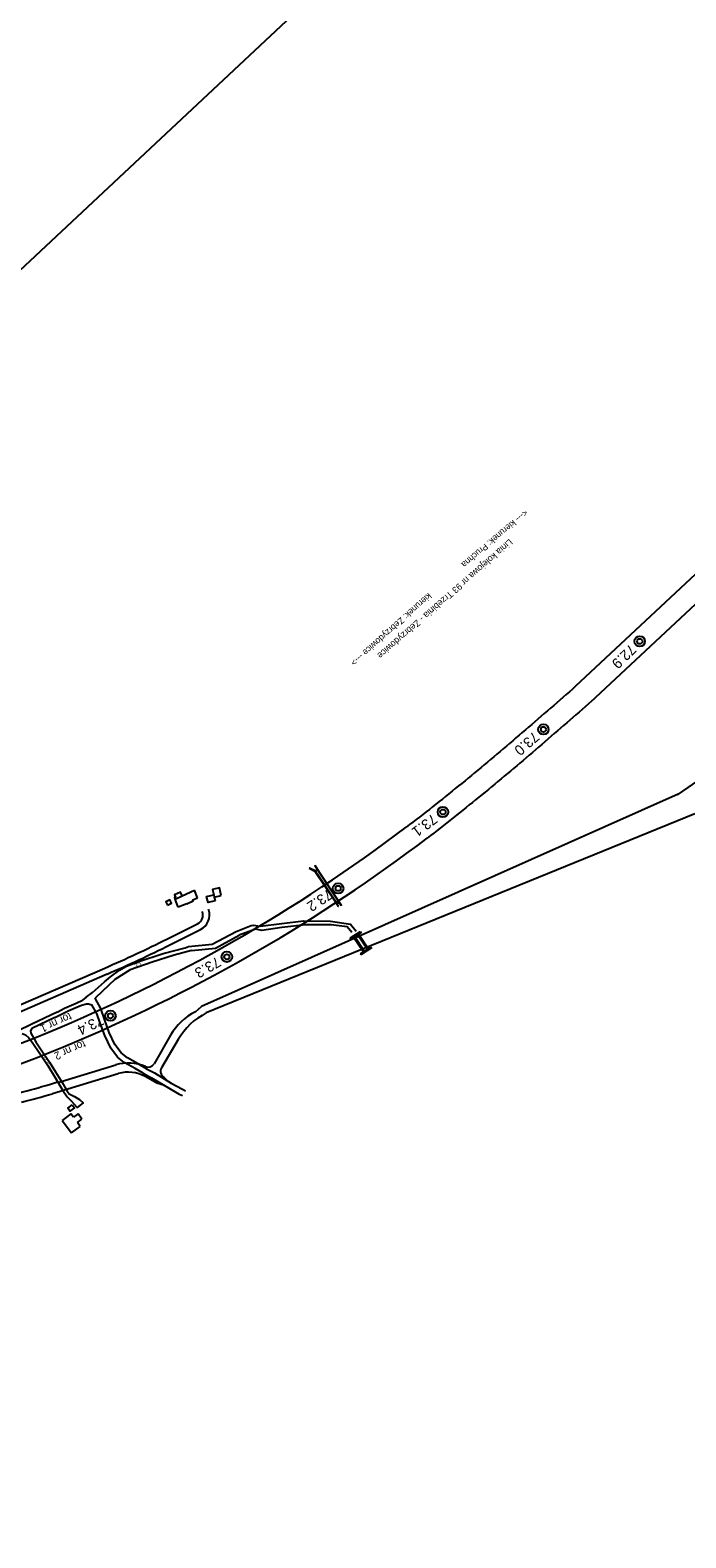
# Model space of a CAD drawing. Extents: x 6541740 to 6566395, y 5525066 to 5530361.
# Drawn here: x 6554398.2 to 6554524.8, y 5525216 to 5525506.9 of the extents above; entities that cross this region are included whole.
import ezdxf

# ---------------------------------------------------------------- set-up
doc = ezdxf.new("R2010")
doc.units = 0
for name, color, linetype in [('Domyślna', 7, 'Continuous'), ('ps_wymiarowanie', 7, 'Continuous'), ('TOR_PRZEK_P-komponent', 7, 'Continuous'), ('TOR_PS_OPIS_O-opisy odwodnienia', 7, 'Continuous'), ('TOR_PS_OPIS_T-numeracja torow i rozjazdow', 7, 'Continuous'), ('TOR_PS_OPIS_T-symbole geometrii', 7, 'Continuous'), ('TOR_PS_P-chodniki i place ładunkowe', 7, 'Continuous'), ('TOR_PS_T-wypelnienia', 7, 'Continuous'), ('TOR_RAMKI-ramka+tabelka 1', 7, 'Continuous'), ('TOR_W-warstwa dodatkowa 2', 7, 'Continuous')]:
    doc.layers.add(name, color=color, linetype=linetype)

# ---------------------------------------------------------------- blocks, each defined once
blk = doc.blocks.new('4010_1')
at = {"layer": 'Domyślna'}
for radius in [0.75, 0.375]:
    blk.add_circle((0, 0), radius, dxfattribs=at)

msp = doc.modelspace()

# ---------------------------------------------------------------- linework, layer by layer
at = {"layer": 'ps_wymiarowanie'}
for p, q in [((6554430.55, 5525339.52), (6554429.94, 5525341.01)), ((6554433.76, 5525339.63), (6554435.11, 5525339.95)), ((6554426.82, 5525337.7), (6554426.21, 5525339.26)), ((6554428.43, 5525338.37), (6554426.82, 5525337.7)), ((6554406.08, 5525297.85), (6554404.38, 5525296.55)), ((6554404.38, 5525296.55), (6554406.22, 5525294.13)), ((6554406.6, 5525297.16), (6554406.08, 5525297.85)), ((6554407.48, 5525297.82), (6554406.6, 5525297.16)), ((6554407.35, 5525296.15), (6554408.23, 5525296.81)), ((6554407.91, 5525295.41), (6554407.35, 5525296.15)), ((6554408.23, 5525296.81), (6554407.48, 5525297.82)), ((6554406.22, 5525294.13), (6554407.91, 5525295.41))]:
    msp.add_line(p, q, dxfattribs=at)
for points in [[(6554427.55, 5525339.89), (6554427.22, 5525340.59), (6554426.09, 5525340.06), (6554426.28, 5525339.64), (6554426.08, 5525339.55), (6554426.21, 5525339.26)], [(6554426.21, 5525339.26), (6554427.55, 5525339.89), (6554429.94, 5525341.01)], [(6554435.11, 5525339.95), (6554434.75, 5525341.42), (6554433.4, 5525341.1), (6554433.66, 5525340.06)], [(6554428.43, 5525338.37), (6554429.68, 5525338.92), (6554429.59, 5525339.12), (6554430.55, 5525339.52)]]:
    msp.add_lwpolyline(points, dxfattribs=at)
for points in [[(6554433.93, 5525338.91), (6554432.56, 5525338.58), (6554432.28, 5525339.74), (6554433.66, 5525340.06), (6554433.76, 5525339.63)], [(6554424.76, 5525338.09), (6554425.51, 5525338.47), (6554425.17, 5525339.13), (6554424.43, 5525338.75)], [(6554406.36, 5525299.54), (6554406.77, 5525298.95), (6554405.88, 5525298.34), (6554405.47, 5525298.93)]]:
    msp.add_lwpolyline(points, close=True, dxfattribs=at)
at = {"layer": 'TOR_PRZEK_P-komponent'}
for p, q in [((6554611.29, 5525481.24), (6554503.49, 5525380.32)), ((6554614.16, 5525478.15), (6554506.36, 5525377.25))]:
    msp.add_line(p, q, dxfattribs=at)
for points in [[(6554503.49, 5525380.32), (6554502.88, 5525379.79), (6554502.28, 5525379.26), (6554501.67, 5525378.74), (6554501.07, 5525378.21), (6554500.46, 5525377.68), (6554499.86, 5525377.16), (6554499.25, 5525376.63), (6554498.65, 5525376.11), (6554498.04, 5525375.58), (6554497.44, 5525375.06), (6554496.83, 5525374.53), (6554496.22, 5525374.01), (6554495.62, 5525373.48), (6554495.01, 5525372.96), (6554494.4, 5525372.44), (6554493.79, 5525371.91), (6554493.18, 5525371.39), (6554492.58, 5525370.87), (6554491.97, 5525370.35), (6554491.36, 5525369.83), (6554490.75, 5525369.31), (6554490.14, 5525368.79), (6554489.52, 5525368.27), (6554488.91, 5525367.75), (6554488.3, 5525367.23), (6554487.69, 5525366.72), (6554487.07, 5525366.2), (6554486.46, 5525365.68), (6554485.84, 5525365.17), (6554485.23, 5525364.66), (6554484.61, 5525364.14), (6554483.99, 5525363.63), (6554483.38, 5525363.12), (6554482.76, 5525362.61), (6554482.14, 5525362.1), (6554481.52, 5525361.59), (6554480.89, 5525361.09), (6554480.27, 5525360.58), (6554479.65, 5525360.08), (6554479.02, 5525359.58), (6554478.4, 5525359.07), (6554477.77, 5525358.57), (6554477.14, 5525358.07), (6554476.52, 5525357.57), (6554475.89, 5525357.08), (6554475.26, 5525356.58), (6554474.62, 5525356.09), (6554473.99, 5525355.6), (6554473.36, 5525355.1), (6554472.72, 5525354.62), (6554472.09, 5525354.13), (6554471.45, 5525353.64), (6554470.81, 5525353.16)], [(6554506.55, 5525377.44), (6554505.95, 5525376.91), (6554505.35, 5525376.39), (6554504.75, 5525375.87), (6554504.15, 5525375.35), (6554503.55, 5525374.83), (6554502.95, 5525374.31), (6554502.35, 5525373.79), (6554501.76, 5525373.27), (6554501.16, 5525372.75), (6554500.56, 5525372.23), (6554499.96, 5525371.71), (6554499.36, 5525371.19), (6554498.76, 5525370.68), (6554498.16, 5525370.16), (6554497.55, 5525369.64), (6554496.95, 5525369.12), (6554496.35, 5525368.61), (6554495.75, 5525368.09), (6554495.15, 5525367.57), (6554494.54, 5525367.06), (6554493.94, 5525366.54), (6554493.34, 5525366.03), (6554492.73, 5525365.52), (6554492.13, 5525365), (6554491.52, 5525364.49), (6554490.91, 5525363.98), (6554490.31, 5525363.47), (6554489.7, 5525362.96), (6554489.09, 5525362.45), (6554488.48, 5525361.94), (6554487.87, 5525361.44), (6554487.26, 5525360.93), (6554486.65, 5525360.43), (6554486.03, 5525359.92), (6554485.42, 5525359.42), (6554484.81, 5525358.92), (6554484.19, 5525358.42), (6554483.58, 5525357.92), (6554482.96, 5525357.42), (6554482.34, 5525356.92), (6554481.72, 5525356.42), (6554481.1, 5525355.93), (6554480.48, 5525355.43), (6554479.86, 5525354.94), (6554479.24, 5525354.45), (6554478.61, 5525353.96), (6554477.99, 5525353.47), (6554477.36, 5525352.98), (6554476.74, 5525352.5), (6554476.11, 5525352.01), (6554475.48, 5525351.53), (6554474.85, 5525351.05)]]:
    msp.add_lwpolyline(points, dxfattribs=at)
for centre, radius, start, end in [((6554282.16, 5525602.29), 312.5, 292.4747, 307.1342), ((6554285.04, 5525600.56), 313.5, 292.9357, 307.2608), ((6554282.16, 5525602.29), 312.5, 260.9963, 292.4747), ((6554285.04, 5525600.56), 313.5, 260.8686, 292.9357)]:
    msp.add_arc(centre, radius, start, end, dxfattribs=at)
at = {"layer": 'TOR_PS_OPIS_T-symbole geometrii'}
for p, q in [((6554574.48, 5525394.95), (6554523.3, 5525359.52)), ((6554523.3, 5525359.52), (6554431.28, 5525318.52)), ((6554523.3, 5525359.52), (6554523.09, 5525359.38)), ((6554526.51, 5525355.72), (6554432.22, 5525317.29)), ((6554431.49, 5525336.76), (6554431.45, 5525336.9)), ((6554432.68, 5525337.15), (6554432.63, 5525337.3)), ((6554424.62, 5525331.55), (6554430.55, 5525334.51)), ((6554425.18, 5525330.43), (6554431.11, 5525333.39)), ((6554387.39, 5525315), (6554412.61, 5525325.95)), ((6554387.38, 5525313.64), (6554413.11, 5525324.81)), ((6554430.11, 5525317.51), (6554431.28, 5525318.52)), ((6554425.32, 5525312.99), (6554422.14, 5525307.48)), ((6554426.78, 5525312.15), (6554423.56, 5525306.69)), ((6554402.52, 5525301.72), (6554415.24, 5525305.58)), ((6554422.7, 5525303.72), (6554420.42, 5525305.01)), ((6554424.05, 5525304.9), (6554424.7, 5525304.21)), ((6554424.12, 5525303.29), (6554422.7, 5525303.72))]:
    msp.add_line(p, q, dxfattribs=at)
msp.add_lwpolyline([(6554401.97, 5525303.51), (6554403.31, 5525303.92), (6554404, 5525304), (6554414.73, 5525307.26)], dxfattribs=at)
for centre, radius, start, end in [((6554429.71, 5525336.19), 1.87, 296.5141, 17.9791), ((6554429.71, 5525336.19), 3.12, 296.5141, 17.9791), ((6554313.3, 5525554.7), 249.38, 293.4692, 296.5141), ((6554313.3, 5525554.7), 250.63, 293.4692, 296.5141), ((6554435.28, 5525307.24), 11.5, 116.6963, 149.9534), ((6554438.14, 5525305.58), 13.12, 116.8109, 149.9534), ((6554417.16, 5525299.24), 8.38, 66.6653, 106.8982), ((6554417.16, 5525299.24), 6.63, 60.4975, 106.8982), ((6554421, 5525308.14), 1.31, 246.6218, 329.9534), ((6554424.7, 5525306.04), 1.31, 149.9534, 240.4975), ((6554369.56, 5525410.2), 111.5, 283.7631, 286.8982), ((6554369.56, 5525410.2), 113.38, 283.7631, 286.8982)]:
    msp.add_arc(centre, radius, start, end, dxfattribs=at)
at = {"layer": 'TOR_PS_P-chodniki i place ładunkowe'}
msp.add_lwpolyline([(6554978.64, 5525612.76), (6554394.63, 5525066.01), (6554198.49, 5525275.52), (6554782.49, 5525822.28)], close=True, dxfattribs=at)
at = {"layer": 'TOR_PS_T-wypelnienia'}
msp.add_line((6554409.03, 5525320.35), (6554408.3, 5525319.74), dxfattribs=at)
for points in [[(6554428.76, 5525330.1), (6554433.36, 5525330.54), (6554437.99, 5525333.02), (6554440.9, 5525334.16), (6554441.35, 5525334.24), (6554442.63, 5525334.01), (6554446.77, 5525334.55), (6554451, 5525335.08), (6554456.2, 5525335.03), (6554460.05, 5525334.44), (6554461.11, 5525333.07)], [(6554460.29, 5525332.79), (6554459.4, 5525333.89), (6554456.33, 5525334.31), (6554451.33, 5525334.28), (6554446.79, 5525333.78), (6554442.94, 5525333.19), (6554441.71, 5525333.49), (6554438.58, 5525332.33)], [(6554429.38, 5525329.33), (6554433.97, 5525329.81), (6554438.58, 5525332.33)], [(6554409.03, 5525320.35), (6554410.24, 5525321.26), (6554412.56, 5525323.29), (6554413.73, 5525324.28), (6554415.48, 5525325.53), (6554416.84, 5525326.3), (6554419.2, 5525327.2), (6554423.9, 5525328.74), (6554428.13, 5525329.86), (6554428.76, 5525330.1)], [(6554429.38, 5525329.33), (6554425.99, 5525328.43), (6554421.76, 5525327.07), (6554417.52, 5525325.58), (6554414.57, 5525323.72), (6554412.22, 5525321.52), (6554410.77, 5525320.15), (6554410.77, 5525320.15)], [(6554403.41, 5525317.43), (6554404.88, 5525318.19), (6554407.1, 5525319.2), (6554408.3, 5525319.74), (6554408.3, 5525319.74)], [(6554420.68, 5525306.53), (6554419.04, 5525307.5), (6554416.98, 5525308.65), (6554415.8, 5525309.61), (6554414.59, 5525311.18), (6554413.47, 5525313.53), (6554412.61, 5525315.91), (6554411.87, 5525318.12), (6554410.77, 5525320.15)], [(6554403.41, 5525317.43), (6554398.58, 5525315.11), (6554397.91, 5525314.79), (6554395.07, 5525313.47)], [(6554402.99, 5525316.43), (6554398.52, 5525314.31), (6554398.29, 5525313.84), (6554398.37, 5525313.38), (6554399.34, 5525311.71)], [(6554402.99, 5525316.43), (6554404.93, 5525317.39), (6554405.58, 5525317.71), (6554406.94, 5525318.31), (6554408.12, 5525318.81), (6554409.08, 5525319.04), (6554409.5, 5525319.04), (6554410.16, 5525318.87), (6554410.16, 5525318.87)], [(6554411.11, 5525317.18), (6554410.16, 5525318.87), (6554410.16, 5525318.87)], [(6554420.06, 5525305.7), (6554418.5, 5525306.56), (6554416.39, 5525307.74), (6554415.1, 5525308.78), (6554413.79, 5525310.48), (6554412.63, 5525312.93), (6554411.76, 5525315.34), (6554411.11, 5525317.18)], [(6554396.7, 5525313.33), (6554397.35, 5525313.04), (6554397.95, 5525312.5), (6554398.61, 5525311.63), (6554400.09, 5525309.45), (6554401.62, 5525307.16), (6554403.13, 5525304.73), (6554404.51, 5525302.33), (6554405.35, 5525301.11), (6554406.29, 5525300.22)], [(6554399.34, 5525311.71), (6554400.47, 5525309.98), (6554401.95, 5525307.81), (6554403.13, 5525305.93), (6554404.39, 5525303.84), (6554405.36, 5525302.17), (6554405.77, 5525301.67), (6554406.78, 5525301.16), (6554407.74, 5525300.57), (6554408.46, 5525299.93), (6554407.28, 5525299.05), (6554406.29, 5525300.22)], [(6554420.06, 5525305.7), (6554421.65, 5525304.77), (6554424.9, 5525302.83), (6554427.01, 5525301.65), (6554427.63, 5525301.33)], [(6554420.68, 5525306.53), (6554422.2, 5525305.71), (6554425.44, 5525303.77), (6554427.63, 5525302.57), (6554428.2, 5525302.28)]]:
    msp.add_lwpolyline(points, dxfattribs=at)
at = {"layer": 'TOR_W-warstwa dodatkowa 2'}
for p, q in [((6554453.97, 5525344.45), (6554453.14, 5525345.69)), ((6554454.09, 5525344.41), (6554453.2, 5525345.73)), ((6554453.15, 5525344.65), (6554456.99, 5525338.9)), ((6554453.55, 5525344.17), (6554457.11, 5525338.86)), ((6554453.97, 5525344.45), (6554457.52, 5525339.14)), ((6554454.96, 5525342.96), (6554454.02, 5525344.37)), ((6554454.09, 5525344.41), (6554457.53, 5525339.26)), ((6554456.99, 5525338.9), (6554457.68, 5525337.87)), ((6554457.11, 5525338.86), (6554457.75, 5525337.9)), ((6554457.35, 5525338.36), (6554457.89, 5525338.72)), ((6554457.39, 5525338.3), (6554457.93, 5525338.66)), ((6554457.52, 5525339.14), (6554458.27, 5525338.02)), ((6554457.53, 5525339.26), (6554458.33, 5525338.06)), ((6554460.65, 5525331.93), (6554462.55, 5525329.1)), ((6554460.8, 5525332.02), (6554462.69, 5525329.19)), ((6554461.41, 5525332.41), (6554463.31, 5525329.58)), ((6554461.56, 5525332.5), (6554463.45, 5525329.67))]:
    msp.add_line(p, q, dxfattribs=at)
for points in [[(6554453.14, 5525345.69), (6554453.2, 5525345.73)], [(6554453.55, 5525344.17), (6554453.2, 5525344.7), (6554452.14, 5525345.26), (6554452.06, 5525345.21)], [(6554452.06, 5525345.21), (6554453.15, 5525344.65)], [(6554453.15, 5525344.64), (6554453.69, 5525345)], [(6554453.19, 5525344.58), (6554453.73, 5525344.94)], [(6554457.68, 5525337.87), (6554457.75, 5525337.9)], [(6554458.33, 5525338.06), (6554458.27, 5525338.02)]]:
    msp.add_lwpolyline(points, dxfattribs=at)
for points in [[(6554461.99, 5525333.01), (6554462.1, 5525332.84), (6554460.13, 5525331.6), (6554460.02, 5525331.76)], [(6554463.99, 5525330.01), (6554464.1, 5525329.84), (6554462.12, 5525328.6), (6554462.02, 5525328.76)]]:
    msp.add_lwpolyline(points, close=True, dxfattribs=at)

# ---------------------------------------------------------------- block references
at = {"layer": 'TOR_RAMKI-ramka+tabelka 1'}
for p, xscale, yscale, rotation in [((6554515.86, 5525389), 1.3459632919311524, 1.345963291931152, 18.110655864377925), ((6554497.27, 5525372.01), 1.3459632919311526, 1.3459632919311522, 14.818671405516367), ((6554477.88, 5525356.07), 1.3459632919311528, 1.3459632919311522, 10.5307064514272), ((6554457.66, 5525341.33), 1.3459632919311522, 1.3459632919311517, 7.507908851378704), ((6554436.19, 5525328.13), 1.345963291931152, 1.3459632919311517, 3.3892881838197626), ((6554413.72, 5525316.75), 1.3459632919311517, 1.3459632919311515, -0.5824145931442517)]:
    msp.add_blockref('4010_1', p, dxfattribs=dict(at, xscale=xscale, yscale=yscale, rotation=rotation))

# ---------------------------------------------------------------- texts
at = {"layer": 'TOR_PS_OPIS_O-opisy odwodnienia'}
for s, p in [('tor nr 1', (6554405.84, 5525317.38)), ('tor nr 2', (6554408.53, 5525312.09))]:
    msp.add_text(s, height=1.5, rotation=203.8362, dxfattribs=at).set_placement(p)
at = {"layer": 'TOR_PS_OPIS_T-numeracja torow i rozjazdow'}
for s, height, rotation, p in [('<--- kierunek: Pruchna', 1.2202, 220.2174, (6554493.67, 5525414.49)), ('Linia kolejowa nr 93 Trzebinia - Zebrzydowice', 1.2535, 221.141, (6554490.68, 5525408.84)), ('kierunek: Zebrzydowice --->', 1.2202, 221.7194, (6554475.03, 5525398.45))]:
    msp.add_text(s, height=height, rotation=rotation, dxfattribs=at).set_placement(p)
at = {"layer": 'TOR_PS_T-wypelnienia'}
for s, height, rotation, p in [('j.z.', 0.8, 202.9642, (6554419.44, 5525327.15)), ('j.z.u.', 0.635, 302.1534, (6554400.77, 5525308.7))]:
    msp.add_text(s, height=height, rotation=rotation, dxfattribs=at).set_placement(p)
at = {"layer": 'TOR_RAMKI-ramka+tabelka 1'}
for s, rotation, p in [('72.9', 224.4899, (6554513.99, 5525388.6)), ('73.0', 221.1979, (6554495.38, 5525371.72)), ('73.1', 216.91, (6554475.85, 5525355.83)), ('73.2', 213.8872, (6554455.75, 5525341.28)), ('73.3', 209.7685, (6554434.28, 5525328.22)), ('73.4', 205.7968, (6554411.82, 5525316.97))]:
    msp.add_text(s, height=2, rotation=rotation, dxfattribs=at).set_placement(p)

doc.saveas('drawing.dxf')
